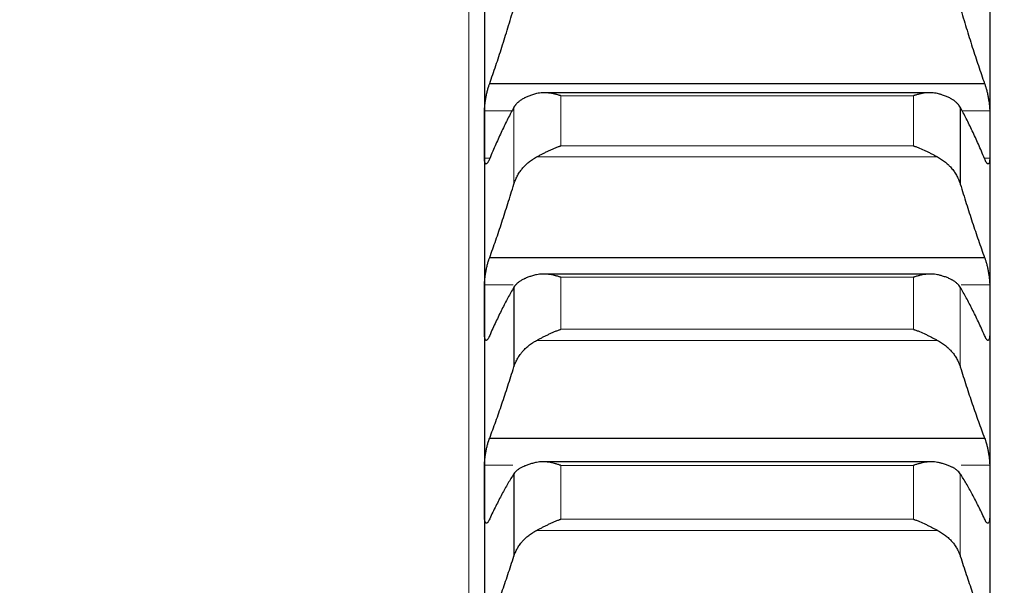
# Model space of a CAD drawing. Header units: inches. Extents: x 0 to 20790, y -12 to 14700.
# Tile 322 of 359: x 13684 to 13785, y 10180 to 10239. Entities that reach past the tile are written whole.
import ezdxf

# ---------------------------------------------------------------- set-up
doc = ezdxf.new("R2010")
doc.units = ezdxf.units.IN
doc.layers.add('1', color=7, linetype='Continuous', true_color=0xffffff)
doc.layers.add('254', color=7, linetype='Continuous', true_color=0xffffff)
doc.styles.add('latin_extended', font='simplex.shx')
doc.dimstyles.get("Standard").update_dxf_attribs({"dimtxt": 0.18, "dimasz": 0.18, "dimexe": 0.18, "dimexo": 0.0625, "dimgap": 0.09, "dimtad": 0, "dimtih": 1, "dimtoh": 1, "dimdec": 4, "dimzin": 0, "dimdsep": 46, "dimtxsty": 'Standard', "dimcen": 0.09, "dimadec": 0, "dimazin": 0, "dimtfac": 1, "dimtdec": 4, "dimtofl": 0, "dimtmove": 0, "dimatfit": 3, "dimfxl": 1, "dimtolj": 1, "dimtzin": 0, "dimarcsym": 0})

# ---------------------------------------------------------------- blocks, each defined once
blk = doc.blocks.new('_U9')
at = {"layer": '254', "color": 3, "linetype": 'Continuous', "lineweight": 13, "transparency": 16777216}
for p, q in [((13783.74, 10241.58), (13783.74, 8251.96)), ((13623.74, 9754.96), (13623.74, 8251.96)), ((13623.74, 8286.96), (12556.24, 8286.96)), ((13501.24, 8286.96), (13378.74, 8286.96)), ((13783.74, 8286.96), (13623.74, 8286.96)), ((13906.24, 8286.96), (14028.74, 8286.96))]:
    blk.add_line(p, q, dxfattribs=at)
at = {"layer": '254', "color": 3, "transparency": 16777216}
for points in [[(13501.24, 8266.54), (13501.24, 8307.37), (13623.74, 8286.96)], [(13906.24, 8307.37), (13906.24, 8266.54), (13783.74, 8286.96)]]:
    blk.add_solid(points, dxfattribs=at)
at = {"layer": 'Defpoints', "color": 0, "transparency": 16777216}
for p in [(13783.74, 10276.58), (13623.74, 9789.96), (13623.74, 8286.96)]:
    blk.add_point(p, dxfattribs=at)
at = {"layer": '254', "color": 2, "lineweight": 13, "transparency": 16777216, "insert": (12617.49, 8674.87), "char_height": 122.5, "attachment_point": 1, "style": 'latin_extended'}
blk.add_mtext('\\A1;\\C2;Flywheel\\P\\C2;90-240', dxfattribs=at)

msp = doc.modelspace()

# ---------------------------------------------------------------- linework, layer by layer
at = {"layer": '1', "color": 110, "linetype": 'Continuous', "lineweight": 13}
for p, q in [((13730.14, 9984.076), (13730.14, 10404.958)), ((13739.596, 10230.864), (13775.884, 10230.864)), ((13739.596, 10230.864), (13739.596, 10225.701)), ((13775.884, 10230.864), (13775.884, 10225.701)), ((13734.766, 10229.672), (13734.766, 10221.766)), ((13731.742, 10229.311), (13734.596, 10229.311)), ((13780.883, 10229.311), (13783.737, 10229.311)), ((13739.596, 10225.701), (13775.884, 10225.701)), ((13731.742, 10224.427), (13732.269, 10224.427)), ((13737.108, 10224.561), (13778.371, 10224.561)), ((13783.21, 10224.427), (13783.737, 10224.427)), ((13739.596, 10212.172), (13775.884, 10212.172)), ((13739.596, 10212.172), (13739.596, 10206.817)), ((13775.884, 10212.172), (13775.884, 10206.817)), ((13731.742, 10211.4), (13734.695, 10211.4)), ((13780.714, 10211.141), (13780.714, 10202.941)), ((13780.785, 10211.4), (13783.737, 10211.4)), ((13739.596, 10206.817), (13775.884, 10206.817)), ((13737.108, 10205.671), (13778.371, 10205.671)), ((13731.742, 10192.813), (13734.675, 10192.813)), ((13739.596, 10192.804), (13739.596, 10187.265)), ((13739.596, 10192.804), (13775.884, 10192.804)), ((13775.884, 10192.804), (13775.884, 10187.265)), ((13780.805, 10192.813), (13783.737, 10192.813)), ((13780.714, 10191.936), (13780.714, 10183.454)), ((13739.596, 10187.265), (13775.884, 10187.265)), ((13737.108, 10186.116), (13778.371, 10186.116))]:
    msp.add_line(p, q, dxfattribs=at)
at = {"layer": '1', "color": 2, "linetype": 'Continuous', "lineweight": 25}
for p, q in [((13731.74, 10244.176), (13731.74, 10226.869)), ((13783.74, 10244.176), (13783.74, 10226.869)), ((13732.277, 10232.127), (13783.202, 10232.127)), ((13777.572, 10231.171), (13737.876, 10231.171)), ((13780.714, 10229.672), (13780.714, 10221.766)), ((13731.74, 10226.869), (13731.74, 10208.863)), ((13783.74, 10226.869), (13783.74, 10208.863)), ((13732.277, 10214.213), (13783.202, 10214.213)), ((13777.649, 10212.508), (13737.795, 10212.508)), ((13734.766, 10211.141), (13734.766, 10202.941)), ((13731.74, 10208.863), (13731.74, 10190.186)), ((13783.74, 10208.863), (13783.74, 10190.186)), ((13732.277, 10195.62), (13783.202, 10195.62)), ((13777.725, 10193.17), (13737.723, 10193.17)), ((13734.766, 10191.936), (13734.766, 10183.454)), ((13731.74, 10190.186), (13731.74, 10170.868)), ((13783.74, 10190.186), (13783.74, 10170.868))]:
    msp.add_line(p, q, dxfattribs=at)
for points in [[(13732.277, 10232.127), (13732.488, 10232.729), (13732.908, 10233.955), (13733.533, 10235.864), (13734.153, 10237.842), (13734.562, 10239.206), (13734.766, 10239.9)], [(13780.714, 10239.9), (13780.918, 10239.206), (13781.327, 10237.842), (13781.947, 10235.864), (13782.571, 10233.955), (13782.991, 10232.729), (13783.202, 10232.127)], [(13734.766, 10229.672), (13734.562, 10229.299), (13734.153, 10228.519), (13733.533, 10227.25), (13732.908, 10225.883), (13732.488, 10224.905), (13732.277, 10224.4)], [(13783.202, 10224.4), (13782.991, 10224.905), (13782.571, 10225.883), (13781.947, 10227.25), (13781.327, 10228.519), (13780.918, 10229.299), (13780.714, 10229.672)], [(13731.74, 10226.869), (13731.74, 10227.683), (13731.741, 10228.497), (13731.742, 10229.311)], [(13783.737, 10229.311), (13783.739, 10228.497), (13783.74, 10227.683), (13783.74, 10226.869)], [(13731.742, 10224.427), (13731.741, 10225.241), (13731.74, 10226.055), (13731.74, 10226.869)], [(13783.74, 10226.869), (13783.74, 10226.055), (13783.739, 10225.241), (13783.737, 10224.427)], [(13732.277, 10214.213), (13732.488, 10214.794), (13732.908, 10215.98), (13733.533, 10217.832), (13734.153, 10219.756), (13734.562, 10221.088), (13734.766, 10221.766)], [(13780.714, 10221.766), (13780.918, 10221.088), (13781.327, 10219.756), (13781.947, 10217.832), (13782.571, 10215.98), (13782.991, 10214.794), (13783.202, 10214.213)], [(13731.74, 10208.863), (13731.74, 10209.708), (13731.741, 10210.554), (13731.742, 10211.4)], [(13734.766, 10211.141), (13734.562, 10210.796), (13734.153, 10210.071), (13733.533, 10208.883), (13732.908, 10207.594), (13732.488, 10206.667), (13732.277, 10206.187)], [(13783.202, 10206.187), (13782.991, 10206.667), (13782.571, 10207.594), (13781.947, 10208.883), (13781.327, 10210.071), (13780.918, 10210.796), (13780.714, 10211.141)], [(13783.737, 10211.4), (13783.739, 10210.554), (13783.74, 10209.708), (13783.74, 10208.863)], [(13731.742, 10206.326), (13731.741, 10207.171), (13731.74, 10208.017), (13731.74, 10208.863)], [(13783.74, 10208.863), (13783.74, 10208.017), (13783.739, 10207.171), (13783.737, 10206.326)], [(13732.277, 10195.62), (13732.488, 10196.179), (13732.908, 10197.323), (13733.533, 10199.114), (13734.153, 10200.983), (13734.562, 10202.279), (13734.766, 10202.941)], [(13780.714, 10202.941), (13780.918, 10202.279), (13781.327, 10200.983), (13781.947, 10199.114), (13782.571, 10197.323), (13782.991, 10196.179), (13783.202, 10195.62)], [(13731.74, 10190.186), (13731.74, 10191.062), (13731.741, 10191.937), (13731.742, 10192.813)], [(13783.737, 10192.813), (13783.739, 10191.937), (13783.74, 10191.062), (13783.74, 10190.186)], [(13734.766, 10191.936), (13734.562, 10191.619), (13734.153, 10190.951), (13733.533, 10189.846), (13732.908, 10188.637), (13732.488, 10187.761), (13732.277, 10187.306)], [(13783.202, 10187.306), (13782.991, 10187.761), (13782.571, 10188.637), (13781.947, 10189.846), (13781.327, 10190.951), (13780.918, 10191.619), (13780.714, 10191.936)], [(13731.742, 10187.558), (13731.741, 10188.434), (13731.74, 10189.31), (13731.74, 10190.186)], [(13783.74, 10190.186), (13783.74, 10189.31), (13783.739, 10188.434), (13783.737, 10187.558)], [(13732.277, 10176.377), (13732.488, 10176.914), (13732.908, 10178.013), (13733.533, 10179.742), (13734.153, 10181.551), (13734.562, 10182.81), (13734.766, 10183.454)], [(13780.714, 10183.454), (13780.918, 10182.81), (13781.327, 10181.551), (13781.947, 10179.742), (13782.571, 10178.013), (13782.991, 10176.914), (13783.202, 10176.377)]]:
    msp.add_open_spline(points, degree=3, dxfattribs=at)
for points, knots in [([(13731.742, 10229.311), (13731.743, 10229.359), (13731.745, 10229.458), (13731.753, 10229.617), (13731.762, 10229.731), (13731.77, 10229.819), (13731.772, 10229.849), (13731.779, 10229.909), (13731.782, 10229.939), (13731.799, 10230.092), (13731.816, 10230.217), (13731.841, 10230.378), (13731.846, 10230.411), (13731.854, 10230.459), (13731.857, 10230.476), (13731.862, 10230.509), (13731.876, 10230.59), (13731.903, 10230.736), (13731.929, 10230.865), (13731.956, 10230.994), (13731.97, 10231.058), (13732.014, 10231.25), (13732.044, 10231.372), (13732.092, 10231.549), (13732.108, 10231.607), (13732.133, 10231.692), (13732.141, 10231.72), (13732.158, 10231.776), (13732.166, 10231.803), (13732.209, 10231.936), (13732.243, 10232.036), (13732.277, 10232.127)], [0, 0, 0, 0, 0.0625, 0.125, 0.1875, 0.1875, 0.21875, 0.21875, 0.25, 0.25, 0.375, 0.375, 0.40625, 0.40625, 0.421875, 0.421875, 0.4375, 0.5, 0.5625, 0.5625, 0.625, 0.625, 0.75, 0.75, 0.8125, 0.8125, 0.84375, 0.84375, 0.875, 0.875, 1, 1, 1, 1]), ([(13783.202, 10232.127), (13783.237, 10232.036), (13783.271, 10231.937), (13783.321, 10231.778), (13783.338, 10231.723), (13783.363, 10231.638), (13783.371, 10231.61), (13783.387, 10231.551), (13783.395, 10231.522), (13783.435, 10231.373), (13783.466, 10231.251), (13783.509, 10231.062), (13783.523, 10230.998), (13783.544, 10230.9), (13783.55, 10230.868), (13783.563, 10230.803), (13783.57, 10230.77), (13783.601, 10230.608), (13783.623, 10230.478), (13783.648, 10230.318), (13783.653, 10230.286), (13783.662, 10230.221), (13783.667, 10230.189), (13783.68, 10230.094), (13783.687, 10230.032), (13783.708, 10229.85), (13783.719, 10229.733), (13783.728, 10229.594), (13783.729, 10229.566), (13783.732, 10229.512), (13783.733, 10229.486), (13783.736, 10229.408), (13783.737, 10229.359), (13783.737, 10229.311)], [0, 0, 0, 0, 0.125, 0.125, 0.1875, 0.1875, 0.21875, 0.21875, 0.25, 0.25, 0.375, 0.375, 0.4375, 0.4375, 0.46875, 0.46875, 0.5, 0.5, 0.625, 0.625, 0.65625, 0.65625, 0.6875, 0.6875, 0.75, 0.75, 0.875, 0.875, 0.90625, 0.90625, 0.9375, 0.9375, 1, 1, 1, 1]), ([(13737.108, 10231.083), (13736.963, 10231.046), (13736.823, 10231.007), (13736.554, 10230.922), (13736.296, 10230.831), (13736.06, 10230.729), (13735.919, 10230.661), (13735.891, 10230.647), (13735.836, 10230.619), (13735.809, 10230.605), (13735.729, 10230.562), (13735.677, 10230.532), (13735.528, 10230.443), (13735.435, 10230.381), (13735.263, 10230.252), (13735.184, 10230.185), (13735.076, 10230.081), (13735.042, 10230.046), (13734.993, 10229.992), (13734.977, 10229.974), (13734.946, 10229.937), (13734.931, 10229.919), (13734.859, 10229.826), (13734.809, 10229.75), (13734.766, 10229.672)], [0, 0, 0, 0, 0.125, 0.125, 0.25, 0.375, 0.375, 0.40625, 0.40625, 0.4375, 0.4375, 0.5, 0.5, 0.625, 0.625, 0.75, 0.75, 0.8125, 0.8125, 0.84375, 0.84375, 0.875, 0.875, 1, 1, 1, 1]), ([(13739.596, 10230.864), (13739.592, 10230.865), (13739.589, 10230.866), (13739.583, 10230.868), (13739.579, 10230.869), (13739.569, 10230.872), (13739.549, 10230.879), (13739.503, 10230.893), (13739.41, 10230.922), (13739.331, 10230.944), (13739.173, 10230.988), (13739.068, 10231.015), (13738.754, 10231.086), (13738.547, 10231.122), (13738.235, 10231.156), (13738.132, 10231.163), (13737.976, 10231.169), (13737.925, 10231.171), (13737.821, 10231.171), (13737.769, 10231.169), (13737.614, 10231.163), (13737.512, 10231.154), (13737.309, 10231.126), (13737.208, 10231.108), (13737.108, 10231.083)], [0, 0, 0, 0, 0.0039063, 0.0039063, 0.0078125, 0.0078125, 0.015625, 0.03125, 0.0625, 0.125, 0.125, 0.25, 0.25, 0.5, 0.5, 0.625, 0.625, 0.6875, 0.6875, 0.75, 0.75, 0.875, 0.875, 1, 1, 1, 1]), ([(13778.371, 10231.083), (13778.272, 10231.107), (13778.172, 10231.126), (13777.97, 10231.154), (13777.869, 10231.163), (13777.665, 10231.172), (13777.563, 10231.172), (13777.356, 10231.164), (13777.252, 10231.156), (13777.042, 10231.134), (13776.937, 10231.119), (13776.727, 10231.083), (13776.622, 10231.062), (13776.412, 10231.015), (13776.307, 10230.988), (13776.149, 10230.944), (13776.069, 10230.922), (13775.977, 10230.893), (13775.93, 10230.879), (13775.91, 10230.872), (13775.897, 10230.868), (13775.891, 10230.866), (13775.884, 10230.864)], [0, 0, 0, 0, 0.125, 0.125, 0.25, 0.25, 0.375, 0.375, 0.5, 0.5, 0.625, 0.625, 0.75, 0.75, 0.875, 0.875, 0.9375, 0.96875, 0.984375, 0.9921875, 0.9921875, 1, 1, 1, 1]), ([(13780.714, 10229.672), (13780.671, 10229.75), (13780.621, 10229.826), (13780.506, 10229.973), (13780.377, 10230.115), (13780.22, 10230.249), (13780.09, 10230.346), (13780.045, 10230.378), (13779.975, 10230.426), (13779.951, 10230.441), (13779.903, 10230.472), (13779.878, 10230.487), (13779.753, 10230.562), (13779.542, 10230.676), (13779.307, 10230.778), (13779.06, 10230.875), (13778.93, 10230.921), (13778.76, 10230.974), (13778.726, 10230.985), (13778.657, 10231.005), (13778.552, 10231.036), (13778.444, 10231.064), (13778.371, 10231.083)], [0, 0, 0, 0, 0.125, 0.125, 0.25, 0.375, 0.375, 0.4375, 0.4375, 0.46875, 0.46875, 0.5, 0.5, 0.625, 0.75, 0.75, 0.875, 0.875, 0.90625, 0.90625, 0.9375, 1, 1, 1, 1]), ([(13737.108, 10224.561), (13737.208, 10224.615), (13737.308, 10224.669), (13737.51, 10224.777), (13737.611, 10224.831), (13737.815, 10224.937), (13737.917, 10224.989), (13738.124, 10225.092), (13738.228, 10225.143), (13738.438, 10225.242), (13738.543, 10225.29), (13738.752, 10225.382), (13738.857, 10225.426), (13739.068, 10225.512), (13739.173, 10225.552), (13739.331, 10225.611), (13739.41, 10225.639), (13739.503, 10225.671), (13739.549, 10225.686), (13739.569, 10225.693), (13739.583, 10225.697), (13739.589, 10225.699), (13739.596, 10225.701)], [0, 0, 0, 0, 0.125, 0.125, 0.25, 0.25, 0.375, 0.375, 0.5, 0.5, 0.625, 0.625, 0.75, 0.75, 0.875, 0.875, 0.9375, 0.96875, 0.984375, 0.9921875, 0.9921875, 1, 1, 1, 1]), ([(13775.884, 10225.701), (13775.887, 10225.7), (13775.891, 10225.699), (13775.897, 10225.697), (13775.9, 10225.696), (13775.91, 10225.693), (13775.93, 10225.686), (13775.977, 10225.671), (13776.069, 10225.639), (13776.149, 10225.611), (13776.307, 10225.553), (13776.412, 10225.512), (13776.725, 10225.385), (13776.933, 10225.293), (13777.244, 10225.146), (13777.348, 10225.096), (13777.503, 10225.019), (13777.555, 10224.993), (13777.659, 10224.94), (13777.711, 10224.913), (13777.866, 10224.833), (13777.968, 10224.779), (13778.171, 10224.67), (13778.272, 10224.615), (13778.371, 10224.561)], [0, 0, 0, 0, 0.0039062, 0.0039062, 0.0078125, 0.0078125, 0.015625, 0.03125, 0.0625, 0.125, 0.125, 0.25, 0.25, 0.5, 0.5, 0.625, 0.625, 0.6875, 0.6875, 0.75, 0.75, 0.875, 0.875, 1, 1, 1, 1]), ([(13732.277, 10224.4), (13732.243, 10224.31), (13732.209, 10224.231), (13732.159, 10224.126), (13732.142, 10224.093), (13732.117, 10224.049), (13732.109, 10224.034), (13732.093, 10224.007), (13732.084, 10223.994), (13732.044, 10223.933), (13732.014, 10223.896), (13731.971, 10223.859), (13731.957, 10223.85), (13731.936, 10223.84), (13731.929, 10223.838), (13731.916, 10223.835), (13731.91, 10223.834), (13731.879, 10223.834), (13731.856, 10223.846), (13731.832, 10223.878), (13731.827, 10223.885), (13731.817, 10223.901), (13731.813, 10223.91), (13731.8, 10223.939), (13731.792, 10223.961), (13731.772, 10224.036), (13731.761, 10224.098), (13731.752, 10224.191), (13731.75, 10224.21), (13731.748, 10224.25), (13731.746, 10224.271), (13731.744, 10224.334), (13731.743, 10224.379), (13731.742, 10224.427)], [0, 0, 0, 0, 0.125, 0.125, 0.1875, 0.1875, 0.21875, 0.21875, 0.25, 0.25, 0.375, 0.375, 0.4375, 0.4375, 0.46875, 0.46875, 0.5, 0.5, 0.625, 0.625, 0.65625, 0.65625, 0.6875, 0.6875, 0.75, 0.75, 0.875, 0.875, 0.90625, 0.90625, 0.9375, 0.9375, 1, 1, 1, 1]), ([(13734.766, 10221.766), (13734.809, 10221.908), (13734.859, 10222.047), (13734.973, 10222.321), (13735.102, 10222.59), (13735.26, 10222.85), (13735.389, 10223.041), (13735.434, 10223.104), (13735.505, 10223.197), (13735.529, 10223.228), (13735.577, 10223.289), (13735.602, 10223.32), (13735.726, 10223.47), (13735.938, 10223.701), (13736.173, 10223.914), (13736.42, 10224.117), (13736.55, 10224.213), (13736.719, 10224.328), (13736.754, 10224.35), (13736.823, 10224.394), (13736.928, 10224.46), (13737.035, 10224.522), (13737.108, 10224.561)], [0, 0, 0, 0, 0.125, 0.125, 0.25, 0.375, 0.375, 0.4375, 0.4375, 0.46875, 0.46875, 0.5, 0.5, 0.625, 0.75, 0.75, 0.875, 0.875, 0.90625, 0.90625, 0.9375, 1, 1, 1, 1]), ([(13778.371, 10224.561), (13778.517, 10224.482), (13778.657, 10224.397), (13778.926, 10224.216), (13779.184, 10224.024), (13779.42, 10223.812), (13779.561, 10223.672), (13779.588, 10223.644), (13779.643, 10223.587), (13779.671, 10223.558), (13779.751, 10223.47), (13779.802, 10223.411), (13779.952, 10223.231), (13780.045, 10223.108), (13780.216, 10222.855), (13780.295, 10222.725), (13780.404, 10222.527), (13780.438, 10222.46), (13780.487, 10222.358), (13780.503, 10222.324), (13780.533, 10222.255), (13780.548, 10222.221), (13780.621, 10222.048), (13780.671, 10221.908), (13780.714, 10221.766)], [0, 0, 0, 0, 0.125, 0.125, 0.25, 0.375, 0.375, 0.40625, 0.40625, 0.4375, 0.4375, 0.5, 0.5, 0.625, 0.625, 0.75, 0.75, 0.8125, 0.8125, 0.84375, 0.84375, 0.875, 0.875, 1, 1, 1, 1]), ([(13783.737, 10224.427), (13783.737, 10224.379), (13783.735, 10224.29), (13783.727, 10224.172), (13783.718, 10224.103), (13783.71, 10224.056), (13783.707, 10224.041), (13783.701, 10224.013), (13783.698, 10223.999), (13783.681, 10223.936), (13783.664, 10223.898), (13783.639, 10223.866), (13783.634, 10223.86), (13783.626, 10223.853), (13783.623, 10223.851), (13783.618, 10223.847), (13783.604, 10223.838), (13783.577, 10223.831), (13783.551, 10223.837), (13783.524, 10223.849), (13783.51, 10223.858), (13783.466, 10223.896), (13783.436, 10223.933), (13783.388, 10224.005), (13783.372, 10224.032), (13783.347, 10224.077), (13783.339, 10224.093), (13783.322, 10224.125), (13783.313, 10224.142), (13783.271, 10224.23), (13783.237, 10224.31), (13783.202, 10224.4)], [0, 0, 0, 0, 0.0625, 0.125, 0.1875, 0.1875, 0.21875, 0.21875, 0.25, 0.25, 0.375, 0.375, 0.40625, 0.40625, 0.421875, 0.421875, 0.4375, 0.5, 0.5625, 0.5625, 0.625, 0.625, 0.75, 0.75, 0.8125, 0.8125, 0.84375, 0.84375, 0.875, 0.875, 1, 1, 1, 1]), ([(13731.742, 10211.4), (13731.743, 10211.449), (13731.745, 10211.551), (13731.753, 10211.715), (13731.762, 10211.832), (13731.77, 10211.921), (13731.772, 10211.952), (13731.779, 10212.013), (13731.782, 10212.044), (13731.799, 10212.199), (13731.816, 10212.326), (13731.841, 10212.488), (13731.846, 10212.52), (13731.854, 10212.57), (13731.857, 10212.586), (13731.862, 10212.619), (13731.876, 10212.701), (13731.903, 10212.847), (13731.929, 10212.976), (13731.956, 10213.104), (13731.97, 10213.167), (13732.014, 10213.357), (13732.044, 10213.478), (13732.092, 10213.652), (13732.108, 10213.709), (13732.133, 10213.792), (13732.141, 10213.819), (13732.158, 10213.873), (13732.166, 10213.9), (13732.209, 10214.03), (13732.243, 10214.126), (13732.277, 10214.213)], [0, 0, 0, 0, 0.0625, 0.125, 0.1875, 0.1875, 0.21875, 0.21875, 0.25, 0.25, 0.375, 0.375, 0.40625, 0.40625, 0.421875, 0.421875, 0.4375, 0.5, 0.5625, 0.5625, 0.625, 0.625, 0.75, 0.75, 0.8125, 0.8125, 0.84375, 0.84375, 0.875, 0.875, 1, 1, 1, 1]), ([(13783.202, 10214.213), (13783.237, 10214.126), (13783.271, 10214.03), (13783.321, 10213.876), (13783.338, 10213.822), (13783.363, 10213.739), (13783.371, 10213.711), (13783.387, 10213.654), (13783.395, 10213.625), (13783.435, 10213.479), (13783.466, 10213.358), (13783.509, 10213.171), (13783.523, 10213.107), (13783.544, 10213.011), (13783.55, 10212.978), (13783.563, 10212.913), (13783.57, 10212.881), (13783.601, 10212.718), (13783.623, 10212.589), (13783.648, 10212.427), (13783.653, 10212.395), (13783.662, 10212.33), (13783.667, 10212.297), (13783.68, 10212.201), (13783.687, 10212.138), (13783.708, 10211.953), (13783.719, 10211.834), (13783.728, 10211.691), (13783.729, 10211.663), (13783.732, 10211.608), (13783.733, 10211.581), (13783.736, 10211.501), (13783.737, 10211.449), (13783.737, 10211.4)], [0, 0, 0, 0, 0.125, 0.125, 0.1875, 0.1875, 0.21875, 0.21875, 0.25, 0.25, 0.375, 0.375, 0.4375, 0.4375, 0.46875, 0.46875, 0.5, 0.5, 0.625, 0.625, 0.65625, 0.65625, 0.6875, 0.6875, 0.75, 0.75, 0.875, 0.875, 0.90625, 0.90625, 0.9375, 0.9375, 1, 1, 1, 1]), ([(13739.596, 10212.172), (13739.592, 10212.173), (13739.589, 10212.174), (13739.583, 10212.176), (13739.579, 10212.177), (13739.569, 10212.181), (13739.549, 10212.187), (13739.503, 10212.202), (13739.41, 10212.232), (13739.331, 10212.256), (13739.173, 10212.302), (13739.068, 10212.33), (13738.754, 10212.406), (13738.547, 10212.445), (13738.235, 10212.485), (13738.132, 10212.495), (13737.976, 10212.504), (13737.925, 10212.506), (13737.821, 10212.508), (13737.769, 10212.508), (13737.614, 10212.505), (13737.512, 10212.498), (13737.309, 10212.475), (13737.208, 10212.458), (13737.108, 10212.436)], [0, 0, 0, 0, 0.0039062, 0.0039062, 0.0078125, 0.0078125, 0.015625, 0.03125, 0.0625, 0.125, 0.125, 0.25, 0.25, 0.5, 0.5, 0.625, 0.625, 0.6875, 0.6875, 0.75, 0.75, 0.875, 0.875, 1, 1, 1, 1]), ([(13778.371, 10212.436), (13778.272, 10212.458), (13778.172, 10212.475), (13777.97, 10212.498), (13777.869, 10212.505), (13777.665, 10212.509), (13777.563, 10212.507), (13777.356, 10212.495), (13777.252, 10212.486), (13777.042, 10212.459), (13776.937, 10212.443), (13776.727, 10212.403), (13776.622, 10212.381), (13776.412, 10212.33), (13776.307, 10212.302), (13776.149, 10212.256), (13776.069, 10212.232), (13775.977, 10212.202), (13775.93, 10212.187), (13775.91, 10212.181), (13775.897, 10212.176), (13775.891, 10212.174), (13775.884, 10212.172)], [0, 0, 0, 0, 0.125, 0.125, 0.25, 0.25, 0.375, 0.375, 0.5, 0.5, 0.625, 0.625, 0.75, 0.75, 0.875, 0.875, 0.9375, 0.96875, 0.984375, 0.9921875, 0.9921875, 1, 1, 1, 1]), ([(13737.108, 10212.436), (13736.963, 10212.402), (13736.823, 10212.367), (13736.554, 10212.289), (13736.296, 10212.207), (13736.06, 10212.113), (13735.919, 10212.051), (13735.891, 10212.038), (13735.836, 10212.012), (13735.809, 10211.999), (13735.729, 10211.96), (13735.677, 10211.933), (13735.528, 10211.851), (13735.435, 10211.794), (13735.263, 10211.675), (13735.184, 10211.614), (13735.076, 10211.518), (13735.042, 10211.486), (13734.993, 10211.436), (13734.977, 10211.42), (13734.946, 10211.386), (13734.931, 10211.369), (13734.859, 10211.283), (13734.809, 10211.213), (13734.766, 10211.141)], [0, 0, 0, 0, 0.125, 0.125, 0.25, 0.375, 0.375, 0.40625, 0.40625, 0.4375, 0.4375, 0.5, 0.5, 0.625, 0.625, 0.75, 0.75, 0.8125, 0.8125, 0.84375, 0.84375, 0.875, 0.875, 1, 1, 1, 1]), ([(13780.714, 10211.141), (13780.671, 10211.213), (13780.621, 10211.283), (13780.506, 10211.418), (13780.377, 10211.55), (13780.22, 10211.673), (13780.09, 10211.762), (13780.045, 10211.792), (13779.975, 10211.835), (13779.951, 10211.849), (13779.903, 10211.878), (13779.878, 10211.891), (13779.753, 10211.96), (13779.542, 10212.064), (13779.307, 10212.158), (13779.06, 10212.246), (13778.93, 10212.288), (13778.76, 10212.337), (13778.726, 10212.347), (13778.657, 10212.365), (13778.552, 10212.393), (13778.444, 10212.419), (13778.371, 10212.436)], [0, 0, 0, 0, 0.125, 0.125, 0.25, 0.375, 0.375, 0.4375, 0.4375, 0.46875, 0.46875, 0.5, 0.5, 0.625, 0.75, 0.75, 0.875, 0.875, 0.90625, 0.90625, 0.9375, 1, 1, 1, 1]), ([(13737.108, 10205.671), (13737.208, 10205.724), (13737.308, 10205.778), (13737.51, 10205.884), (13737.611, 10205.937), (13737.815, 10206.043), (13737.917, 10206.095), (13738.124, 10206.198), (13738.228, 10206.248), (13738.438, 10206.348), (13738.543, 10206.396), (13738.752, 10206.49), (13738.857, 10206.535), (13739.068, 10206.622), (13739.173, 10206.664), (13739.331, 10206.723), (13739.41, 10206.753), (13739.503, 10206.785), (13739.549, 10206.801), (13739.569, 10206.808), (13739.583, 10206.813), (13739.589, 10206.815), (13739.596, 10206.817)], [0, 0, 0, 0, 0.125, 0.125, 0.25, 0.25, 0.375, 0.375, 0.5, 0.5, 0.625, 0.625, 0.75, 0.75, 0.875, 0.875, 0.9375, 0.96875, 0.984375, 0.9921875, 0.9921875, 1, 1, 1, 1]), ([(13775.884, 10206.817), (13775.887, 10206.816), (13775.891, 10206.815), (13775.897, 10206.813), (13775.9, 10206.812), (13775.91, 10206.808), (13775.93, 10206.801), (13775.977, 10206.785), (13776.069, 10206.753), (13776.149, 10206.723), (13776.307, 10206.664), (13776.412, 10206.622), (13776.725, 10206.492), (13776.933, 10206.399), (13777.244, 10206.252), (13777.348, 10206.202), (13777.503, 10206.124), (13777.555, 10206.098), (13777.659, 10206.046), (13777.711, 10206.019), (13777.866, 10205.939), (13777.968, 10205.885), (13778.171, 10205.778), (13778.272, 10205.724), (13778.371, 10205.671)], [0, 0, 0, 0, 0.0039063, 0.0039063, 0.0078125, 0.0078125, 0.015625, 0.03125, 0.0625, 0.125, 0.125, 0.25, 0.25, 0.5, 0.5, 0.625, 0.625, 0.6875, 0.6875, 0.75, 0.75, 0.875, 0.875, 1, 1, 1, 1]), ([(13732.277, 10206.187), (13732.243, 10206.1), (13732.209, 10206.025), (13732.159, 10205.926), (13732.142, 10205.896), (13732.117, 10205.855), (13732.109, 10205.842), (13732.093, 10205.817), (13732.084, 10205.805), (13732.044, 10205.75), (13732.014, 10205.718), (13731.971, 10205.689), (13731.957, 10205.682), (13731.936, 10205.676), (13731.929, 10205.675), (13731.916, 10205.675), (13731.91, 10205.675), (13731.879, 10205.682), (13731.856, 10205.699), (13731.832, 10205.738), (13731.827, 10205.746), (13731.817, 10205.764), (13731.813, 10205.775), (13731.8, 10205.807), (13731.792, 10205.832), (13731.772, 10205.914), (13731.761, 10205.981), (13731.752, 10206.079), (13731.75, 10206.099), (13731.748, 10206.141), (13731.746, 10206.163), (13731.744, 10206.229), (13731.743, 10206.276), (13731.742, 10206.326)], [0, 0, 0, 0, 0.125, 0.125, 0.1875, 0.1875, 0.21875, 0.21875, 0.25, 0.25, 0.375, 0.375, 0.4375, 0.4375, 0.46875, 0.46875, 0.5, 0.5, 0.625, 0.625, 0.65625, 0.65625, 0.6875, 0.6875, 0.75, 0.75, 0.875, 0.875, 0.90625, 0.90625, 0.9375, 0.9375, 1, 1, 1, 1]), ([(13734.766, 10202.941), (13734.809, 10203.079), (13734.859, 10203.215), (13734.973, 10203.482), (13735.102, 10203.745), (13735.26, 10203.998), (13735.389, 10204.184), (13735.434, 10204.246), (13735.505, 10204.337), (13735.529, 10204.368), (13735.577, 10204.427), (13735.602, 10204.457), (13735.726, 10204.604), (13735.938, 10204.83), (13736.173, 10205.038), (13736.42, 10205.236), (13736.55, 10205.331), (13736.719, 10205.443), (13736.754, 10205.465), (13736.823, 10205.508), (13736.928, 10205.572), (13737.035, 10205.632), (13737.108, 10205.671)], [0, 0, 0, 0, 0.125, 0.125, 0.25, 0.375, 0.375, 0.4375, 0.4375, 0.46875, 0.46875, 0.5, 0.5, 0.625, 0.75, 0.75, 0.875, 0.875, 0.90625, 0.90625, 0.9375, 1, 1, 1, 1]), ([(13778.371, 10205.671), (13778.517, 10205.594), (13778.657, 10205.511), (13778.926, 10205.334), (13779.184, 10205.146), (13779.42, 10204.938), (13779.561, 10204.801), (13779.588, 10204.774), (13779.643, 10204.718), (13779.671, 10204.69), (13779.751, 10204.604), (13779.802, 10204.546), (13779.952, 10204.37), (13780.045, 10204.25), (13780.216, 10204.003), (13780.295, 10203.877), (13780.404, 10203.683), (13780.438, 10203.617), (13780.487, 10203.518), (13780.503, 10203.485), (13780.533, 10203.418), (13780.548, 10203.384), (13780.621, 10203.215), (13780.671, 10203.079), (13780.714, 10202.941)], [0, 0, 0, 0, 0.125, 0.125, 0.25, 0.375, 0.375, 0.40625, 0.40625, 0.4375, 0.4375, 0.5, 0.5, 0.625, 0.625, 0.75, 0.75, 0.8125, 0.8125, 0.84375, 0.84375, 0.875, 0.875, 1, 1, 1, 1]), ([(13783.737, 10206.326), (13783.737, 10206.276), (13783.735, 10206.183), (13783.727, 10206.059), (13783.718, 10205.986), (13783.71, 10205.935), (13783.707, 10205.919), (13783.701, 10205.888), (13783.698, 10205.874), (13783.681, 10205.805), (13783.664, 10205.762), (13783.639, 10205.723), (13783.634, 10205.716), (13783.626, 10205.707), (13783.623, 10205.704), (13783.618, 10205.699), (13783.604, 10205.686), (13783.577, 10205.673), (13783.551, 10205.674), (13783.524, 10205.681), (13783.51, 10205.688), (13783.466, 10205.718), (13783.436, 10205.75), (13783.388, 10205.815), (13783.372, 10205.84), (13783.347, 10205.881), (13783.339, 10205.896), (13783.322, 10205.926), (13783.313, 10205.942), (13783.271, 10206.024), (13783.237, 10206.1), (13783.202, 10206.187)], [0, 0, 0, 0, 0.0625, 0.125, 0.1875, 0.1875, 0.21875, 0.21875, 0.25, 0.25, 0.375, 0.375, 0.40625, 0.40625, 0.421875, 0.421875, 0.4375, 0.5, 0.5625, 0.5625, 0.625, 0.625, 0.75, 0.75, 0.8125, 0.8125, 0.84375, 0.84375, 0.875, 0.875, 1, 1, 1, 1]), ([(13731.742, 10192.813), (13731.743, 10192.864), (13731.745, 10192.97), (13731.753, 10193.138), (13731.762, 10193.257), (13731.77, 10193.348), (13731.772, 10193.379), (13731.779, 10193.442), (13731.782, 10193.473), (13731.799, 10193.63), (13731.816, 10193.758), (13731.841, 10193.921), (13731.846, 10193.954), (13731.854, 10194.003), (13731.857, 10194.019), (13731.862, 10194.052), (13731.876, 10194.134), (13731.903, 10194.28), (13731.929, 10194.409), (13731.956, 10194.536), (13731.97, 10194.599), (13732.014, 10194.786), (13732.044, 10194.906), (13732.092, 10195.076), (13732.108, 10195.132), (13732.133, 10195.213), (13732.141, 10195.24), (13732.158, 10195.292), (13732.166, 10195.318), (13732.209, 10195.444), (13732.243, 10195.536), (13732.277, 10195.62)], [0, 0, 0, 0, 0.0625, 0.125, 0.1875, 0.1875, 0.21875, 0.21875, 0.25, 0.25, 0.375, 0.375, 0.40625, 0.40625, 0.421875, 0.421875, 0.4375, 0.5, 0.5625, 0.5625, 0.625, 0.625, 0.75, 0.75, 0.8125, 0.8125, 0.84375, 0.84375, 0.875, 0.875, 1, 1, 1, 1]), ([(13783.202, 10195.62), (13783.237, 10195.536), (13783.271, 10195.444), (13783.321, 10195.294), (13783.338, 10195.242), (13783.363, 10195.161), (13783.371, 10195.134), (13783.387, 10195.078), (13783.395, 10195.05), (13783.435, 10194.906), (13783.466, 10194.787), (13783.509, 10194.602), (13783.523, 10194.539), (13783.544, 10194.443), (13783.55, 10194.411), (13783.563, 10194.346), (13783.57, 10194.314), (13783.601, 10194.152), (13783.623, 10194.022), (13783.648, 10193.86), (13783.653, 10193.827), (13783.662, 10193.762), (13783.667, 10193.729), (13783.68, 10193.632), (13783.687, 10193.569), (13783.708, 10193.381), (13783.719, 10193.26), (13783.728, 10193.114), (13783.729, 10193.085), (13783.732, 10193.028), (13783.733, 10193), (13783.736, 10192.918), (13783.737, 10192.865), (13783.737, 10192.813)], [0, 0, 0, 0, 0.125, 0.125, 0.1875, 0.1875, 0.21875, 0.21875, 0.25, 0.25, 0.375, 0.375, 0.4375, 0.4375, 0.46875, 0.46875, 0.5, 0.5, 0.625, 0.625, 0.65625, 0.65625, 0.6875, 0.6875, 0.75, 0.75, 0.875, 0.875, 0.90625, 0.90625, 0.9375, 0.9375, 1, 1, 1, 1]), ([(13737.108, 10193.112), (13736.963, 10193.082), (13736.823, 10193.05), (13736.554, 10192.98), (13736.296, 10192.906), (13736.06, 10192.821), (13735.919, 10192.765), (13735.891, 10192.753), (13735.836, 10192.73), (13735.809, 10192.718), (13735.729, 10192.682), (13735.677, 10192.658), (13735.528, 10192.583), (13735.435, 10192.532), (13735.263, 10192.424), (13735.184, 10192.368), (13735.076, 10192.281), (13735.042, 10192.251), (13734.993, 10192.206), (13734.977, 10192.19), (13734.946, 10192.16), (13734.931, 10192.144), (13734.859, 10192.066), (13734.809, 10192.002), (13734.766, 10191.936)], [0, 0, 0, 0, 0.125, 0.125, 0.25, 0.375, 0.375, 0.40625, 0.40625, 0.4375, 0.4375, 0.5, 0.5, 0.625, 0.625, 0.75, 0.75, 0.8125, 0.8125, 0.84375, 0.84375, 0.875, 0.875, 1, 1, 1, 1]), ([(13739.596, 10192.804), (13739.592, 10192.805), (13739.589, 10192.806), (13739.583, 10192.808), (13739.579, 10192.809), (13739.569, 10192.813), (13739.549, 10192.82), (13739.503, 10192.835), (13739.41, 10192.866), (13739.331, 10192.891), (13739.173, 10192.939), (13739.068, 10192.968), (13738.754, 10193.049), (13738.547, 10193.092), (13738.235, 10193.138), (13738.132, 10193.15), (13737.976, 10193.162), (13737.925, 10193.165), (13737.821, 10193.169), (13737.769, 10193.17), (13737.614, 10193.17), (13737.512, 10193.166), (13737.309, 10193.147), (13737.208, 10193.133), (13737.108, 10193.112)], [0, 0, 0, 0, 0.0039063, 0.0039063, 0.0078125, 0.0078125, 0.015625, 0.03125, 0.0625, 0.125, 0.125, 0.25, 0.25, 0.5, 0.5, 0.625, 0.625, 0.6875, 0.6875, 0.75, 0.75, 0.875, 0.875, 1, 1, 1, 1]), ([(13778.371, 10193.112), (13778.272, 10193.133), (13778.172, 10193.147), (13777.97, 10193.166), (13777.869, 10193.17), (13777.665, 10193.17), (13777.563, 10193.166), (13777.356, 10193.15), (13777.252, 10193.139), (13777.042, 10193.108), (13776.937, 10193.09), (13776.727, 10193.047), (13776.622, 10193.023), (13776.412, 10192.969), (13776.307, 10192.939), (13776.149, 10192.891), (13776.069, 10192.866), (13775.977, 10192.835), (13775.93, 10192.82), (13775.91, 10192.813), (13775.897, 10192.808), (13775.891, 10192.806), (13775.884, 10192.804)], [0, 0, 0, 0, 0.125, 0.125, 0.25, 0.25, 0.375, 0.375, 0.5, 0.5, 0.625, 0.625, 0.75, 0.75, 0.875, 0.875, 0.9375, 0.96875, 0.984375, 0.9921875, 0.9921875, 1, 1, 1, 1]), ([(13780.714, 10191.936), (13780.671, 10192.002), (13780.621, 10192.066), (13780.506, 10192.189), (13780.377, 10192.309), (13780.22, 10192.422), (13780.09, 10192.503), (13780.045, 10192.53), (13779.975, 10192.569), (13779.951, 10192.582), (13779.903, 10192.608), (13779.878, 10192.62), (13779.753, 10192.682), (13779.542, 10192.777), (13779.307, 10192.862), (13779.06, 10192.942), (13778.93, 10192.979), (13778.76, 10193.023), (13778.726, 10193.032), (13778.657, 10193.049), (13778.552, 10193.074), (13778.444, 10193.097), (13778.371, 10193.112)], [0, 0, 0, 0, 0.125, 0.125, 0.25, 0.375, 0.375, 0.4375, 0.4375, 0.46875, 0.46875, 0.5, 0.5, 0.625, 0.75, 0.75, 0.875, 0.875, 0.90625, 0.90625, 0.9375, 1, 1, 1, 1]), ([(13732.277, 10187.306), (13732.243, 10187.224), (13732.209, 10187.153), (13732.159, 10187.061), (13732.142, 10187.033), (13732.117, 10186.995), (13732.109, 10186.983), (13732.093, 10186.961), (13732.084, 10186.95), (13732.044, 10186.901), (13732.014, 10186.875), (13731.971, 10186.853), (13731.957, 10186.848), (13731.936, 10186.847), (13731.929, 10186.847), (13731.916, 10186.849), (13731.91, 10186.851), (13731.879, 10186.864), (13731.856, 10186.887), (13731.832, 10186.931), (13731.827, 10186.941), (13731.817, 10186.962), (13731.813, 10186.973), (13731.8, 10187.009), (13731.792, 10187.036), (13731.772, 10187.126), (13731.761, 10187.197), (13731.752, 10187.3), (13731.75, 10187.322), (13731.748, 10187.366), (13731.746, 10187.388), (13731.744, 10187.458), (13731.743, 10187.507), (13731.742, 10187.558)], [0, 0, 0, 0, 0.125, 0.125, 0.1875, 0.1875, 0.21875, 0.21875, 0.25, 0.25, 0.375, 0.375, 0.4375, 0.4375, 0.46875, 0.46875, 0.5, 0.5, 0.625, 0.625, 0.65625, 0.65625, 0.6875, 0.6875, 0.75, 0.75, 0.875, 0.875, 0.90625, 0.90625, 0.9375, 0.9375, 1, 1, 1, 1]), ([(13737.108, 10186.116), (13737.208, 10186.167), (13737.308, 10186.22), (13737.51, 10186.325), (13737.611, 10186.377), (13737.815, 10186.482), (13737.917, 10186.534), (13738.124, 10186.636), (13738.228, 10186.687), (13738.438, 10186.787), (13738.543, 10186.836), (13738.752, 10186.93), (13738.857, 10186.976), (13739.068, 10187.065), (13739.173, 10187.107), (13739.331, 10187.169), (13739.41, 10187.199), (13739.503, 10187.232), (13739.549, 10187.249), (13739.569, 10187.256), (13739.583, 10187.261), (13739.589, 10187.263), (13739.596, 10187.265)], [0, 0, 0, 0, 0.125, 0.125, 0.25, 0.25, 0.375, 0.375, 0.5, 0.5, 0.625, 0.625, 0.75, 0.75, 0.875, 0.875, 0.9375, 0.96875, 0.984375, 0.9921875, 0.9921875, 1, 1, 1, 1]), ([(13775.884, 10187.265), (13775.887, 10187.264), (13775.891, 10187.263), (13775.897, 10187.261), (13775.9, 10187.259), (13775.91, 10187.256), (13775.93, 10187.249), (13775.977, 10187.232), (13776.069, 10187.199), (13776.149, 10187.169), (13776.307, 10187.107), (13776.412, 10187.065), (13776.725, 10186.933), (13776.933, 10186.839), (13777.244, 10186.691), (13777.348, 10186.64), (13777.503, 10186.563), (13777.555, 10186.537), (13777.659, 10186.485), (13777.711, 10186.458), (13777.866, 10186.379), (13777.968, 10186.326), (13778.171, 10186.22), (13778.272, 10186.167), (13778.371, 10186.116)], [0, 0, 0, 0, 0.0039062, 0.0039062, 0.0078125, 0.0078125, 0.015625, 0.03125, 0.0625, 0.125, 0.125, 0.25, 0.25, 0.5, 0.5, 0.625, 0.625, 0.6875, 0.6875, 0.75, 0.75, 0.875, 0.875, 1, 1, 1, 1]), ([(13783.737, 10187.558), (13783.737, 10187.507), (13783.735, 10187.41), (13783.727, 10187.279), (13783.718, 10187.202), (13783.71, 10187.148), (13783.707, 10187.131), (13783.701, 10187.098), (13783.698, 10187.082), (13783.681, 10187.007), (13783.664, 10186.959), (13783.639, 10186.914), (13783.634, 10186.906), (13783.626, 10186.895), (13783.623, 10186.891), (13783.618, 10186.885), (13783.604, 10186.869), (13783.577, 10186.85), (13783.551, 10186.846), (13783.524, 10186.848), (13783.51, 10186.852), (13783.466, 10186.874), (13783.436, 10186.901), (13783.388, 10186.959), (13783.372, 10186.981), (13783.347, 10187.019), (13783.339, 10187.032), (13783.322, 10187.061), (13783.313, 10187.075), (13783.271, 10187.152), (13783.237, 10187.224), (13783.202, 10187.306)], [0, 0, 0, 0, 0.0625, 0.125, 0.1875, 0.1875, 0.21875, 0.21875, 0.25, 0.25, 0.375, 0.375, 0.40625, 0.40625, 0.421875, 0.421875, 0.4375, 0.5, 0.5625, 0.5625, 0.625, 0.625, 0.75, 0.75, 0.8125, 0.8125, 0.84375, 0.84375, 0.875, 0.875, 1, 1, 1, 1]), ([(13734.766, 10183.454), (13734.809, 10183.588), (13734.859, 10183.72), (13734.973, 10183.981), (13735.102, 10184.236), (13735.26, 10184.483), (13735.389, 10184.665), (13735.434, 10184.725), (13735.505, 10184.814), (13735.529, 10184.843), (13735.577, 10184.902), (13735.602, 10184.931), (13735.726, 10185.074), (13735.938, 10185.294), (13736.173, 10185.497), (13736.42, 10185.691), (13736.55, 10185.783), (13736.719, 10185.892), (13736.754, 10185.914), (13736.823, 10185.956), (13736.928, 10186.019), (13737.035, 10186.078), (13737.108, 10186.116)], [0, 0, 0, 0, 0.125, 0.125, 0.25, 0.375, 0.375, 0.4375, 0.4375, 0.46875, 0.46875, 0.5, 0.5, 0.625, 0.75, 0.75, 0.875, 0.875, 0.90625, 0.90625, 0.9375, 1, 1, 1, 1]), ([(13778.371, 10186.116), (13778.517, 10186.04), (13778.657, 10185.959), (13778.926, 10185.786), (13779.184, 10185.603), (13779.42, 10185.4), (13779.561, 10185.267), (13779.588, 10185.24), (13779.643, 10185.185), (13779.671, 10185.158), (13779.751, 10185.074), (13779.802, 10185.018), (13779.952, 10184.846), (13780.045, 10184.729), (13780.216, 10184.488), (13780.295, 10184.365), (13780.404, 10184.176), (13780.438, 10184.112), (13780.487, 10184.016), (13780.503, 10183.983), (13780.533, 10183.918), (13780.548, 10183.885), (13780.621, 10183.721), (13780.671, 10183.588), (13780.714, 10183.454)], [0, 0, 0, 0, 0.125, 0.125, 0.25, 0.375, 0.375, 0.40625, 0.40625, 0.4375, 0.4375, 0.5, 0.5, 0.625, 0.625, 0.75, 0.75, 0.8125, 0.8125, 0.84375, 0.84375, 0.875, 0.875, 1, 1, 1, 1])]:
    msp.add_open_spline(points, degree=3, knots=knots, dxfattribs=at)

# ---------------------------------------------------------------- dimensions: what is measured, and where the dimension line sits
at = {"layer": '254', "color": 2, "linetype": 'Continuous', "lineweight": 13}
dim = msp.add_linear_dim(base=(13623.74, 8286.958), p1=(13783.74, 10276.58), p2=(13623.74, 9789.958), text='\\C2;Flywheel\\P\\C2;90-240', dimstyle='Standard', override={"dimscale": 35, "dimtxt": 3.5, "dimasz": 3.5, "dimexe": 1, "dimexo": 1, "dimgap": 1.75, "dimtad": 1, "dimtih": 1, "dimtoh": 0, "dimdec": 2, "dimlfac": 0.028571, "dimzin": 8, "dimdsep": 46, "dimlunit": 2, "dimpost": '', "dimtxsty": 'latin_extended', "dimsah": 1, "dimse1": 0, "dimse2": 0, "dimsd1": 0, "dimsd2": 0, "dimclrd": 3, "dimclre": 3, "dimclrt": 2, "dimtol": 0, "dimtm": -0.1, "dimtfac": 0.714286, "dimtdec": 3, "dimtofl": 1, "dimtmove": 0, "dimtzin": 8, "dimlwd": 13, "dimlwe": 13}, dxfattribs=at)
dim.commit()
dim.dimension.update_dxf_attribs({"geometry": '_U9', "text_midpoint": (12967.49, 8286.958), "dimtype": 160})

doc.saveas('drawing.dxf')
